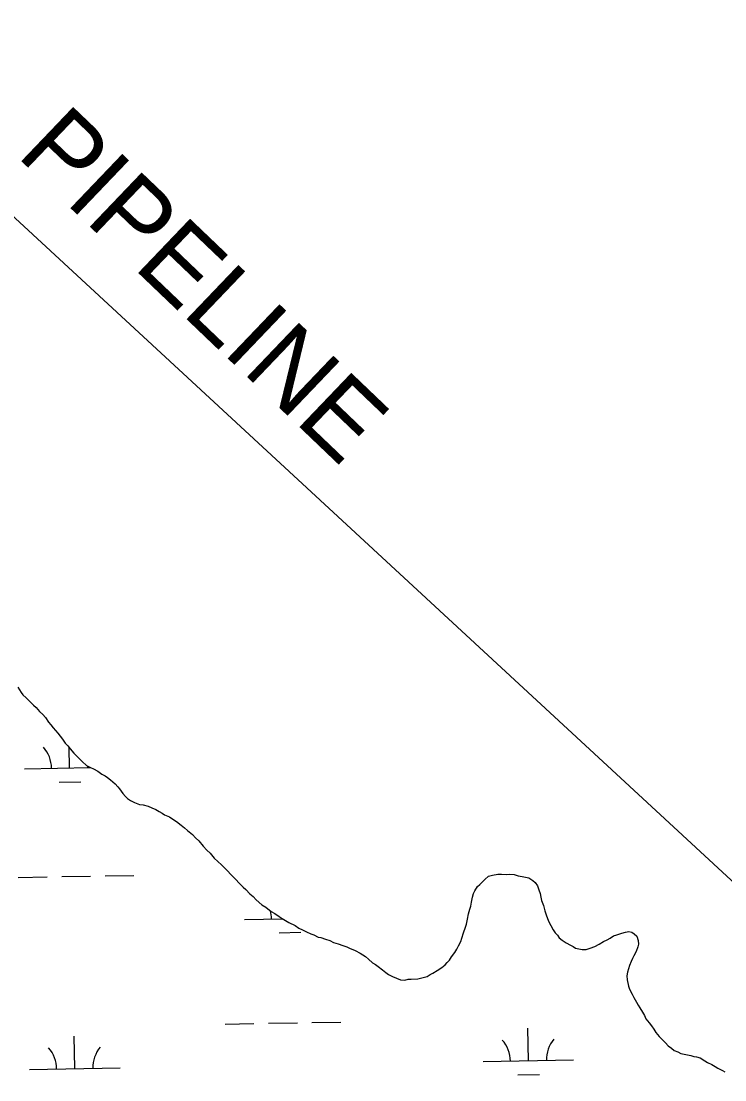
# Model space of a CAD drawing. Extents: x 3892998 to 3931244, y 278583 to 304547.
# Drawn here: x 3916535 to 3917313, y 288135 to 289306 of the extents above; entities that cross this region are included whole.
import ezdxf

# ---------------------------------------------------------------- set-up
doc = ezdxf.new("R2010")
doc.units = 0
for name, color, linetype in [('V-RIVR-EDGE', 7, 'Continuous'), ('V-TOPO-SHOR', 7, 'Continuous'), ('V-UTIL-IDEN', 7, 'Continuous'), ('V-UTIL-LINE', 7, 'Continuous'), ('V-WETL-SWMP', 7, 'Continuous')]:
    doc.layers.add(name, color=color, linetype=linetype)

msp = doc.modelspace()

# ---------------------------------------------------------------- linework, layer by layer
at = {"layer": 'V-RIVR-EDGE'}
msp.add_spline([(3915002.1, 289021.4), (3915020.9, 289001.5), (3915041.4, 288978.5), (3915052.8, 288964.5), (3915058.3, 288951.3), (3915062.2, 288949.9), (3915071.6, 288943.6), (3915080.9, 288931), (3915090.3, 288916), (3915107, 288899.3), (3915129.5, 288878.3), (3915150, 288854.6), (3915167, 288835.4), (3915186.8, 288811.7), (3915202.8, 288792.2), (3915223.6, 288766.7), (3915253.4, 288734.6), (3915287.1, 288699), (3915305.2, 288680.9), (3915326, 288653), (3915344, 288633.4), (3915370.4, 288601.7), (3915388.5, 288579), (3915420.7, 288537.5), (3915446.1, 288505.1), (3915448.8, 288498.5), (3915452.3, 288494.3), (3915459.3, 288491.1), (3915466.6, 288486.2), (3915470.4, 288480.7), (3915474.2, 288472.3), (3915486, 288461.8), (3915505.8, 288441.9), (3915515.9, 288429.4), (3915538.1, 288400.1), (3915557.2, 288378.8), (3915582.5, 288350.9), (3915599.5, 288327.9), (3915607.8, 288318.1), (3915616.5, 288309.7), (3915655.4, 288264.4), (3915681.1, 288234), (3915706.4, 288207.9), (3915723.1, 288191.5), (3915762.7, 288146.5), (3915792.5, 288113.7), (3915814, 288086.5), (3915829.6, 288066.6), (3915879.3, 288011.5), (3915909.8, 287974.5), (3915936.9, 287944.5), (3915957, 287923.5), (3915979.6, 287900.9), (3916001.5, 287883.8), (3916023.7, 287866.3), (3916055, 287842.2), (3916073.4, 287825.4), (3916082.1, 287818.8), (3916091.5, 287812.9), (3916101.5, 287800.7), (3916116.8, 287785.6), (3916134.2, 287771), (3916184.2, 287721.8), (3916214.7, 287686.9), (3916243.2, 287650.3), (3916267.9, 287623.4), (3916313.3, 287569.3), (3916333.8, 287545.6), (3916351.8, 287522.6), (3916374.4, 287501.3), (3916399.4, 287477.6), (3916413.3, 287468.5), (3916465.4, 287419.3), (3916496.3, 287392.4), (3916518.2, 287369), (3916545.3, 287342.5), (3916560.2, 287329.9), (3916578.3, 287314.2), (3916604, 287288.1), (3916635.2, 287261.5), (3916658.2, 287240.9), (3916685.6, 287218.2), (3916724.5, 287184.4), (3916761.7, 287149.8), (3916791.5, 287121.2), (3916816.2, 287097.8), (3916877.3, 287037.8), (3916906.5, 287009.2), (3916935.7, 286980.9), (3916952.7, 286961.7), (3916985.7, 286928.6), (3917025.3, 286892.3), (3917061.4, 286857.7), (3917087.1, 286837.8), (3917117, 286815.5), (3917134, 286801.5), (3917163.5, 286776.7), (3917192.7, 286749.8), (3917213.9, 286727.5), (3917228.8, 286710.4), (3917247.2, 286692.2), (3917264.6, 286676.2), (3917277.4, 286662.9), (3917288.9, 286650), (3917306.2, 286631.2), (3917342.3, 286599.8), (3917372.9, 286573.2)], degree=3, dxfattribs=at)
at = {"layer": 'V-TOPO-SHOR'}
for points in [[(3916531.4, 288569), (3916535, 288563.1), (3916536.9, 288560.7), (3916540.5, 288557.2), (3916546, 288551.7), (3916548.7, 288549.3), (3916551.5, 288546.6), (3916555.4, 288542.2), (3916559, 288538.7), (3916561.7, 288535.5), (3916565.3, 288530.4), (3916567.6, 288527.3), (3916570.4, 288524.1), (3916575.5, 288518.2), (3916578.2, 288514.7), (3916580.6, 288511.6), (3916583.7, 288507.2), (3916586.5, 288504.1), (3916589.3, 288500.9), (3916593.2, 288496.2), (3916595.9, 288493.5), (3916599.9, 288489.5), (3916602.6, 288486.8), (3916607.4, 288482.5), (3916611.7, 288480.1), (3916614.8, 288478.9), (3916619.6, 288476.2), (3916624.3, 288473), (3916627.8, 288471.1), (3916630.6, 288469.1), (3916633.7, 288466.4), (3916636.5, 288464.4), (3916638.8, 288462), (3916642, 288458.9), (3916643.9, 288456.5), (3916647.5, 288451.4), (3916650.2, 288448.3), (3916652.6, 288445.9), (3916655.8, 288443.6), (3916660.5, 288441.6), (3916666, 288439.2), (3916669.9, 288438.8), (3916675.4, 288437.3), (3916679.4, 288435.7), (3916684.1, 288433.7), (3916687.6, 288431.4), (3916690.8, 288429.8), (3916693.5, 288427.8), (3916699, 288425.5), (3916702.6, 288423.1), (3916706.9, 288420.4), (3916712, 288416.4), (3916715.5, 288413.3), (3916719.1, 288410.5), (3916724.6, 288406.2), (3916727.7, 288402.3), (3916731.3, 288399.1), (3916736.4, 288393.2), (3916740.3, 288388.9), (3916743.9, 288385.4), (3916748.6, 288379.9), (3916752.5, 288376.3), (3916756.5, 288372.4), (3916762.8, 288366.1), (3916767.1, 288361.4), (3916771.4, 288357.5), (3916777.3, 288351.2), (3916780.5, 288348), (3916783.6, 288345.3), (3916787.9, 288340.6), (3916791.5, 288337.4), (3916795, 288333.9), (3916801.3, 288328.4), (3916805.7, 288325.6), (3916811.6, 288320.9), (3916815.5, 288318.6), (3916820.2, 288315.4), (3916823.7, 288313.1), (3916827.3, 288311.1), (3916831.2, 288308.7), (3916837.9, 288305.6), (3916842.2, 288302.4), (3916846.2, 288300.5), (3916850.5, 288298.5), (3916855.2, 288296.2), (3916858.8, 288295), (3916863.5, 288292.6), (3916866.6, 288292.2), (3916871.7, 288290.3), (3916876.5, 288288.7), (3916880.4, 288286.7), (3916885.5, 288285.2), (3916890.6, 288283.2), (3916895.3, 288282), (3916898.1, 288280.4), (3916904.4, 288277.7), (3916909.9, 288274.9), (3916915.8, 288271), (3916919.3, 288268.3), (3916923.7, 288264.3), (3916926.8, 288262.4)], [(3916926.8, 288262.4), (3916930, 288260), (3916934.7, 288256.5), (3916938.2, 288253.3), (3916941.4, 288251.4), (3916945.7, 288249), (3916950, 288247), (3916954.4, 288245.5), (3916959.5, 288245.1), (3916963, 288245.9), (3916966.2, 288245.9), (3916973.6, 288246.6), (3916981.1, 288248.2), (3916984.2, 288249), (3916987.4, 288251.4), (3916990.5, 288252.6), (3916995.3, 288255.7), (3917000.4, 288258.9), (3917003.9, 288262), (3917006.3, 288264.4), (3917008.6, 288267.1), (3917011, 288270.7), (3917014.5, 288275.4), (3917016.9, 288279.3), (3917018.8, 288282.9), (3917021.2, 288287.6), (3917022.4, 288291.5), (3917024.3, 288297.4), (3917026.3, 288303.7), (3917027.5, 288306.8), (3917028.7, 288312.4), (3917029.8, 288318.3), (3917031.4, 288323.4), (3917032.2, 288326.9), (3917033, 288331.2), (3917034.2, 288336.7), (3917035.3, 288340.7), (3917036.9, 288343.8), (3917039.7, 288348.5), (3917042.4, 288350.9), (3917047.9, 288356.4), (3917051.8, 288360), (3917056.2, 288361.1), (3917062.1, 288362.3), (3917066.4, 288362.3), (3917071.9, 288361.9), (3917075.4, 288362.3), (3917080.2, 288361.9), (3917084.9, 288360.4), (3917089.2, 288359.6), (3917092.7, 288358.8), (3917096.7, 288358), (3917101, 288355.3), (3917103.4, 288352.9), (3917106.1, 288349.4), (3917107.7, 288345), (3917108.9, 288340.7), (3917109.7, 288336.8), (3917110.5, 288333.2), (3917112.8, 288327.7), (3917114.4, 288321.8), (3917115.6, 288317.1), (3917118.3, 288310.4), (3917120.7, 288305.3), (3917123.5, 288300.6), (3917125.8, 288297.5), (3917128.2, 288294.7), (3917130.1, 288291.9), (3917133.3, 288289.2), (3917138, 288286.1), (3917142.7, 288283.7), (3917145.5, 288282.1), (3917148.2, 288280.5), (3917151.8, 288279.8), (3917155.7, 288279), (3917160, 288279), (3917164.4, 288280.2), (3917169.5, 288282.1), (3917174.2, 288284.9), (3917179.3, 288287.6), (3917183.2, 288289.6), (3917186.4, 288291.6), (3917190.3, 288293.9), (3917193.9, 288295.1), (3917199.4, 288297.1), (3917203.3, 288297.9), (3917207.2, 288298.7), (3917210.4, 288297.9), (3917213.1, 288296.3), (3917215.9, 288293.6), (3917217.5, 288288.8), (3917217.9, 288284.9), (3917217.1, 288281.8), (3917215.1, 288276.6), (3917212.7, 288271.9), (3917211.2, 288268.8), (3917209.6, 288265.6), (3917208, 288261.3), (3917205.7, 288253.8), (3917204.9, 288249.9), (3917205.3, 288245.2)], [(3917205.3, 288245.2), (3917206.9, 288238.5), (3917208, 288235), (3917210.8, 288229.4), (3917212.8, 288225.9), (3917215.5, 288220.8), (3917217.5, 288217.3), (3917219.5, 288214.5), (3917222.2, 288209.4), (3917224.6, 288205.9), (3917226.1, 288202.3), (3917229.7, 288197.6), (3917232.4, 288194.5), (3917234.8, 288190.9), (3917237.2, 288187), (3917240.7, 288182.7), (3917243.9, 288179.5), (3917247.8, 288175.6), (3917250.5, 288172.4), (3917254.5, 288169.7), (3917257.2, 288167.3), (3917261.2, 288165.8), (3917264.7, 288163.8), (3917272.2, 288162.2), (3917275.7, 288161.8), (3917278.9, 288160.7), (3917282, 288160.3), (3917285.9, 288159.1), (3917291.1, 288155.9), (3917294.2, 288154), (3917298.9, 288151.6), (3917302.5, 288149.6), (3917305.6, 288147.7), (3917310.7, 288144.9), (3917313.5, 288143.4)]]:
    msp.add_lwpolyline(points, dxfattribs=at)
at = {"layer": 'V-UTIL-LINE'}
msp.add_lwpolyline([(3906680.9, 302363.5), (3908344.9, 300090), (3912732.6, 293653.7), (3913646.8, 292726.8), (3916248.7, 289346), (3918159.9, 287579.4), (3921518.3, 284435.1)], dxfattribs=at)
at = {"layer": 'V-WETL-SWMP'}
for p, q in [((3916531.4, 288569), (3916535, 288563.1)), ((3916535, 288563.1), (3916536.9, 288560.7)), ((3916536.9, 288560.7), (3916540.5, 288557.2)), ((3916540.5, 288557.2), (3916546, 288551.7)), ((3916546, 288551.7), (3916548.7, 288549.3)), ((3916548.7, 288549.3), (3916551.5, 288546.6)), ((3916551.5, 288546.6), (3916555.4, 288542.2)), ((3916555.4, 288542.2), (3916559, 288538.7)), ((3916559, 288538.7), (3916561.7, 288535.5)), ((3916561.7, 288535.5), (3916565.3, 288530.4)), ((3916565.3, 288530.4), (3916567.6, 288527.3)), ((3916567.6, 288527.3), (3916570.4, 288524.1)), ((3916570.4, 288524.1), (3916575.5, 288518.2)), ((3916575.5, 288518.2), (3916578.2, 288514.7)), ((3916578.2, 288514.7), (3916580.6, 288511.6)), ((3916580.6, 288511.6), (3916583.7, 288507.2)), ((3916583.7, 288507.2), (3916586.5, 288504.1)), ((3916586.5, 288504.1), (3916589.3, 288500.9)), ((3916588.5, 288479.7), (3916588.1, 288502.2)), ((3916589.3, 288500.9), (3916593.2, 288496.2)), ((3916593.2, 288496.2), (3916595.9, 288493.5)), ((3916595.9, 288493.5), (3916599.9, 288489.5)), ((3916599.9, 288489.5), (3916602.6, 288486.8)), ((3916602.6, 288486.8), (3916607.4, 288482.5)), ((3916538.5, 288478.9), (3916611.6, 288480.1)), ((3916607.4, 288482.5), (3916611.7, 288480.1)), ((3916611.7, 288480.1), (3916614.8, 288478.9)), ((3916614.8, 288478.9), (3916619.6, 288476.2)), ((3916619.6, 288476.2), (3916624.3, 288473)), ((3916624.3, 288473), (3916627.8, 288471.1)), ((3916576.8, 288464.1), (3916600.8, 288464.5)), ((3916627.8, 288471.1), (3916630.6, 288469.1)), ((3916630.6, 288469.1), (3916633.7, 288466.4)), ((3916633.7, 288466.4), (3916636.5, 288464.4)), ((3916636.5, 288464.4), (3916638.8, 288462)), ((3916638.8, 288462), (3916642, 288458.9)), ((3916642, 288458.9), (3916643.9, 288456.5)), ((3916643.9, 288456.5), (3916647.5, 288451.4)), ((3916647.5, 288451.4), (3916650.2, 288448.3)), ((3916650.2, 288448.3), (3916652.6, 288445.9)), ((3916652.6, 288445.9), (3916655.8, 288443.6)), ((3916655.8, 288443.6), (3916660.5, 288441.6)), ((3916660.5, 288441.6), (3916666, 288439.2)), ((3916666, 288439.2), (3916669.9, 288438.8)), ((3916669.9, 288438.8), (3916675.4, 288437.3)), ((3916675.4, 288437.3), (3916679.4, 288435.7)), ((3916679.4, 288435.7), (3916684.1, 288433.7)), ((3916684.1, 288433.7), (3916687.6, 288431.4)), ((3916687.6, 288431.4), (3916690.8, 288429.8)), ((3916690.8, 288429.8), (3916693.5, 288427.8)), ((3916693.5, 288427.8), (3916699, 288425.5)), ((3916699, 288425.5), (3916702.6, 288423.1)), ((3916702.6, 288423.1), (3916706.9, 288420.4)), ((3916706.9, 288420.4), (3916712, 288416.4)), ((3916712, 288416.4), (3916715.5, 288413.3)), ((3916715.5, 288413.3), (3916719.1, 288410.5)), ((3916719.1, 288410.5), (3916724.6, 288406.2)), ((3916724.6, 288406.2), (3916727.7, 288402.3)), ((3916727.7, 288402.3), (3916731.3, 288399.1)), ((3916731.3, 288399.1), (3916736.4, 288393.2)), ((3916736.4, 288393.2), (3916740.3, 288388.9)), ((3916740.3, 288388.9), (3916743.9, 288385.4)), ((3916743.9, 288385.4), (3916748.6, 288379.9)), ((3916748.6, 288379.9), (3916752.5, 288376.3)), ((3916752.5, 288376.3), (3916756.5, 288372.4)), ((3916756.5, 288372.4), (3916762.8, 288366.1)), ((3916531.8, 288358.7), (3916563.8, 288359.2)), ((3916579.8, 288359.5), (3916611.8, 288360.1)), ((3916627.7, 288360.3), (3916659.7, 288360.9)), ((3916762.8, 288366.1), (3916767.1, 288361.4)), ((3916767.1, 288361.4), (3916771.4, 288357.5)), ((3916771.4, 288357.5), (3916777.3, 288351.2)), ((3917042.4, 288350.9), (3917047.9, 288356.4)), ((3917047.9, 288356.4), (3917051.8, 288360)), ((3917051.8, 288360), (3917056.2, 288361.1)), ((3917056.2, 288361.1), (3917062.1, 288362.3)), ((3917062.1, 288362.3), (3917066.4, 288362.3)), ((3917066.4, 288362.3), (3917071.9, 288361.9)), ((3917071.9, 288361.9), (3917075.4, 288362.3)), ((3917075.4, 288362.3), (3917080.2, 288361.9)), ((3917080.2, 288361.9), (3917084.9, 288360.4)), ((3917084.9, 288360.4), (3917089.2, 288359.6)), ((3917089.2, 288359.6), (3917092.7, 288358.8)), ((3917092.7, 288358.8), (3917096.7, 288358)), ((3917096.7, 288358), (3917101, 288355.3)), ((3917101, 288355.3), (3917103.4, 288352.9)), ((3916777.3, 288351.2), (3916780.5, 288348)), ((3916780.5, 288348), (3916783.6, 288345.3)), ((3916783.6, 288345.3), (3916787.9, 288340.6)), ((3917035.3, 288340.7), (3917036.9, 288343.8)), ((3917036.9, 288343.8), (3917039.7, 288348.5)), ((3917039.7, 288348.5), (3917042.4, 288350.9)), ((3917103.4, 288352.9), (3917106.1, 288349.4)), ((3917106.1, 288349.4), (3917107.7, 288345)), ((3917107.7, 288345), (3917108.9, 288340.7)), ((3916787.9, 288340.6), (3916791.5, 288337.4)), ((3916791.5, 288337.4), (3916795, 288333.9)), ((3916795, 288333.9), (3916801.3, 288328.4)), ((3917032.2, 288326.9), (3917033, 288331.2)), ((3917033, 288331.2), (3917034.2, 288336.7)), ((3917034.2, 288336.7), (3917035.3, 288340.7)), ((3917108.9, 288340.7), (3917109.7, 288336.8)), ((3917109.7, 288336.8), (3917110.5, 288333.2)), ((3917110.5, 288333.2), (3917112.8, 288327.7)), ((3916801.3, 288328.4), (3916805.7, 288325.6)), ((3916805.7, 288325.6), (3916811.6, 288320.9)), ((3916811.6, 288320.9), (3916815.5, 288318.6)), ((3917029.8, 288318.3), (3917031.4, 288323.4)), ((3917031.4, 288323.4), (3917032.2, 288326.9)), ((3917112.8, 288327.7), (3917114.4, 288321.8)), ((3917114.4, 288321.8), (3917115.6, 288317.1)), ((3916781.9, 288312.2), (3916823.9, 288313)), ((3916815.5, 288318.6), (3916820.2, 288315.4)), ((3916820.2, 288315.4), (3916823.7, 288313.1)), ((3916823.7, 288313.1), (3916827.3, 288311.1)), ((3916827.3, 288311.1), (3916831.2, 288308.7)), ((3916831.2, 288308.7), (3916837.9, 288305.6)), ((3917027.5, 288306.8), (3917028.7, 288312.4)), ((3917028.7, 288312.4), (3917029.8, 288318.3)), ((3917115.6, 288317.1), (3917118.3, 288310.4)), ((3917118.3, 288310.4), (3917120.7, 288305.3)), ((3916820.2, 288297.5), (3916844.2, 288297.9)), ((3916837.9, 288305.6), (3916842.2, 288302.4)), ((3916842.2, 288302.4), (3916846.2, 288300.5)), ((3916846.2, 288300.5), (3916850.5, 288298.5)), ((3916850.5, 288298.5), (3916855.2, 288296.2)), ((3916855.2, 288296.2), (3916858.8, 288295)), ((3917022.4, 288291.5), (3917024.3, 288297.4)), ((3917024.3, 288297.4), (3917026.3, 288303.7)), ((3917026.3, 288303.7), (3917027.5, 288306.8)), ((3917120.7, 288305.3), (3917123.5, 288300.6)), ((3917123.5, 288300.6), (3917125.8, 288297.5)), ((3917125.8, 288297.5), (3917128.2, 288294.7)), ((3917193.9, 288295.1), (3917199.4, 288297.1)), ((3917199.4, 288297.1), (3917203.3, 288297.9)), ((3917203.3, 288297.9), (3917207.2, 288298.7)), ((3917207.2, 288298.7), (3917210.4, 288297.9)), ((3917210.4, 288297.9), (3917213.1, 288296.3)), ((3917213.1, 288296.3), (3917215.9, 288293.6)), ((3916858.8, 288295), (3916863.5, 288292.6)), ((3916863.5, 288292.6), (3916866.6, 288292.2)), ((3916866.6, 288292.2), (3916871.7, 288290.3)), ((3916871.7, 288290.3), (3916876.5, 288288.7)), ((3916876.5, 288288.7), (3916880.4, 288286.7)), ((3916880.4, 288286.7), (3916885.5, 288285.2)), ((3916885.5, 288285.2), (3916890.6, 288283.2)), ((3917018.8, 288282.9), (3917021.2, 288287.6)), ((3917021.2, 288287.6), (3917022.4, 288291.5)), ((3917128.2, 288294.7), (3917130.1, 288291.9)), ((3917130.1, 288291.9), (3917133.3, 288289.2)), ((3917133.3, 288289.2), (3917138, 288286.1)), ((3917138, 288286.1), (3917142.7, 288283.7)), ((3917169.5, 288282.1), (3917174.2, 288284.9)), ((3917174.2, 288284.9), (3917179.3, 288287.6)), ((3917179.3, 288287.6), (3917183.2, 288289.6)), ((3917183.2, 288289.6), (3917186.4, 288291.6)), ((3917186.4, 288291.6), (3917190.3, 288293.9)), ((3917190.3, 288293.9), (3917193.9, 288295.1)), ((3917215.9, 288293.6), (3917217.5, 288288.8)), ((3917217.9, 288284.9), (3917217.1, 288281.8)), ((3917217.5, 288288.8), (3917217.9, 288284.9)), ((3916890.6, 288283.2), (3916895.3, 288282)), ((3916895.3, 288282), (3916898.1, 288280.4)), ((3916898.1, 288280.4), (3916904.4, 288277.7)), ((3916904.4, 288277.7), (3916909.9, 288274.9)), ((3916909.9, 288274.9), (3916915.8, 288271)), ((3917011, 288270.7), (3917014.5, 288275.4)), ((3917014.5, 288275.4), (3917016.9, 288279.3)), ((3917016.9, 288279.3), (3917018.8, 288282.9)), ((3917142.7, 288283.7), (3917145.5, 288282.1)), ((3917145.5, 288282.1), (3917148.2, 288280.5)), ((3917148.2, 288280.5), (3917151.8, 288279.8)), ((3917151.8, 288279.8), (3917155.7, 288279)), ((3917155.7, 288279), (3917160, 288279)), ((3917160, 288279), (3917164.4, 288280.2)), ((3917164.4, 288280.2), (3917169.5, 288282.1)), ((3917215.1, 288276.6), (3917212.7, 288271.9)), ((3917217.1, 288281.8), (3917215.1, 288276.6)), ((3916915.8, 288271), (3916919.3, 288268.3)), ((3916919.3, 288268.3), (3916923.7, 288264.3)), ((3916923.7, 288264.3), (3916926.8, 288262.4)), ((3916926.8, 288262.4), (3916930, 288260)), ((3917000.4, 288258.9), (3917003.9, 288262)), ((3917003.9, 288262), (3917006.3, 288264.4)), ((3917006.3, 288264.4), (3917008.6, 288267.1)), ((3917008.6, 288267.1), (3917011, 288270.7)), ((3917208, 288261.3), (3917205.7, 288253.8)), ((3917209.6, 288265.6), (3917208, 288261.3)), ((3917211.2, 288268.8), (3917209.6, 288265.6)), ((3917212.7, 288271.9), (3917211.2, 288268.8)), ((3916930, 288260), (3916934.7, 288256.5)), ((3916934.7, 288256.5), (3916938.2, 288253.3)), ((3916938.2, 288253.3), (3916941.4, 288251.4)), ((3916941.4, 288251.4), (3916945.7, 288249)), ((3916984.2, 288249), (3916987.4, 288251.4)), ((3916987.4, 288251.4), (3916990.5, 288252.6)), ((3916990.5, 288252.6), (3916995.3, 288255.7)), ((3916995.3, 288255.7), (3917000.4, 288258.9)), ((3917205.7, 288253.8), (3917204.9, 288249.9)), ((3917204.9, 288249.9), (3917205.3, 288245.2)), ((3916945.7, 288249), (3916950, 288247)), ((3916950, 288247), (3916954.4, 288245.5)), ((3916954.4, 288245.5), (3916959.5, 288245.1)), ((3916959.5, 288245.1), (3916963, 288245.9)), ((3916963, 288245.9), (3916966.2, 288245.9)), ((3916966.2, 288245.9), (3916973.6, 288246.6)), ((3916973.6, 288246.6), (3916981.1, 288248.2)), ((3916981.1, 288248.2), (3916984.2, 288249)), ((3917205.3, 288245.2), (3917206.9, 288238.5)), ((3917206.9, 288238.5), (3917208, 288235)), ((3917208, 288235), (3917210.8, 288229.4)), ((3917210.8, 288229.4), (3917212.8, 288225.9)), ((3917212.8, 288225.9), (3917215.5, 288220.8)), ((3917215.5, 288220.8), (3917217.5, 288217.3)), ((3917217.5, 288217.3), (3917219.5, 288214.5)), ((3917219.5, 288214.5), (3917222.2, 288209.4)), ((3917222.2, 288209.4), (3917224.6, 288205.9)), ((3917224.6, 288205.9), (3917226.1, 288202.3)), ((3917226.1, 288202.3), (3917229.7, 288197.6)), ((3916760.5, 288196.4), (3916792.5, 288197)), ((3916808.5, 288197.3), (3916840.5, 288197.8)), ((3916856.5, 288198.1), (3916888.5, 288198.6)), ((3917096.1, 288155.8), (3917095.5, 288191.8)), ((3917229.7, 288197.6), (3917232.4, 288194.5)), ((3917232.4, 288194.5), (3917234.8, 288190.9)), ((3917234.8, 288190.9), (3917237.2, 288187)), ((3916594.3, 288147.1), (3916593.7, 288183.1)), ((3917237.2, 288187), (3917240.7, 288182.7)), ((3917240.7, 288182.7), (3917243.9, 288179.5)), ((3917243.9, 288179.5), (3917247.8, 288175.6)), ((3917247.8, 288175.6), (3917250.5, 288172.4)), ((3917250.5, 288172.4), (3917254.5, 288169.7)), ((3917254.5, 288169.7), (3917257.2, 288167.3)), ((3917257.2, 288167.3), (3917261.2, 288165.8)), ((3917046.1, 288154.9), (3917146.1, 288156.7)), ((3917261.2, 288165.8), (3917264.7, 288163.8)), ((3917264.7, 288163.8), (3917272.2, 288162.2)), ((3917272.2, 288162.2), (3917275.7, 288161.8)), ((3917275.7, 288161.8), (3917278.9, 288160.7)), ((3917278.9, 288160.7), (3917282, 288160.3)), ((3917282, 288160.3), (3917286, 288159.1)), ((3917286, 288159.1), (3917291.1, 288155.9)), ((3917291.1, 288155.9), (3917294.2, 288154)), ((3916544.3, 288146.2), (3916644.3, 288148)), ((3917294.2, 288154), (3917298.9, 288151.6)), ((3917298.9, 288151.6), (3917302.5, 288149.6)), ((3917302.5, 288149.6), (3917305.6, 288147.7)), ((3917305.6, 288147.7), (3917310.7, 288144.9)), ((3917310.7, 288144.9), (3917313.5, 288143.4)), ((3917084.4, 288140.2), (3917108.4, 288140.6))]:
    msp.add_line(p, q, dxfattribs=at)
for centre, start, end in [((3916533.3, 288479.3), 0.2199, 41.7635), ((3916643.7, 288481.2), 178.9064, 181.7635), ((3916776.7, 288312.6), 0.2199, 14.6318), ((3917151.3, 288157.2), 140.2199, 181.7635), ((3916539, 288146.6), 0.2199, 41.7635), ((3916649.5, 288148.5), 140.2199, 181.7635), ((3917040.9, 288155.3), 0.2199, 41.7635)]:
    msp.add_arc(centre, 35.2, start, end, dxfattribs=at)

# ---------------------------------------------------------------- texts
at = {"layer": 'V-UTIL-IDEN'}
msp.add_text('PIPELINE', height=83, rotation=316.2892, dxfattribs=at).set_placement((3916528.5, 289157.2))

doc.saveas('drawing.dxf')
